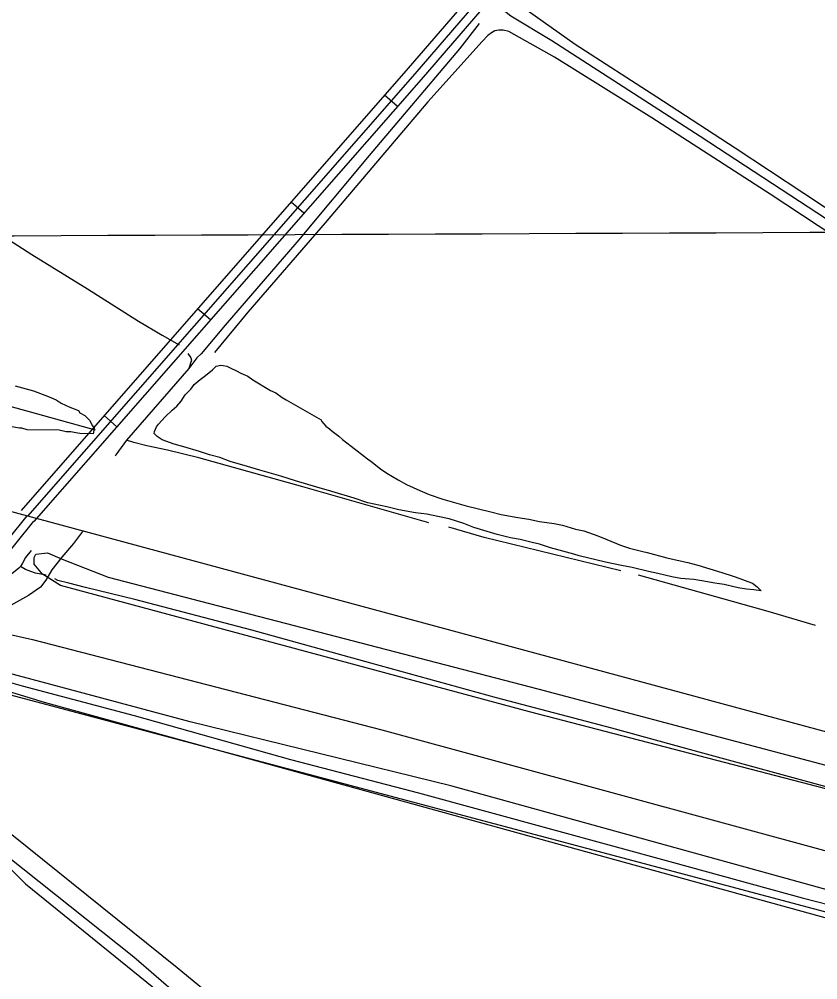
# Model space of a CAD drawing. Extents: x 3424494 to 3462436, y 522220 to 547718.
# Drawn here: x 3436522 to 3437929, y 532393 to 534086 of the extents above; entities that cross this region are included whole.
import ezdxf

# ---------------------------------------------------------------- set-up
doc = ezdxf.new("R2010")
doc.units = 0
for name, color, linetype in [('V-DTCH-CNTR', 7, 'Continuous'), ('V-GRID-MAJR', 7, 'Continuous'), ('V-ROAD-CNTR', 7, 'Continuous'), ('V-SITE-VEGE', 7, 'Continuous'), ('V-TOPO-SHOR', 7, 'Continuous')]:
    doc.layers.add(name, color=color, linetype=linetype)

msp = doc.modelspace()

# ---------------------------------------------------------------- linework, layer by layer
at = {"layer": 'V-DTCH-CNTR'}
for points in [[(3437388.7830000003, 534122.5480000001), (3437501.562, 534041.777), (3437645.002, 533949.306), (3437783.535, 533859.4890000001), (3437904.551, 533779.078), (3438049.826, 533683.056), (3438208.419, 533580.269), (3438326.654, 533502.952), (3438454.453, 533419.628), (3438544.793, 533362.169)], [(3438496.329, 533343.995), (3438296.9790000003, 533477.432), (3438071.279, 533628.392), (3437844.8540000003, 533777.716), (3437636.574, 533911.979), (3437465.099, 534018.936), (3437384.3140000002, 534064.469), (3437374.465, 534066.716), (3437366.9390000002, 534066.816), (3437359.861, 534065.264), (3437353.703, 534062.052), (3437347.282, 534056.961), (3437337.265, 534046.508), (3437241.525, 533940.28), (3437060.6240000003, 533727.21), (3436924.683, 533569.764), (3436866.102, 533498.326)], [(3436633.364, 533182.934), (3436617.232, 533161.997), (3436596.5670000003, 533137.708), (3436579.438, 533115.475), (3436568.676, 533097.371), (3436559.392, 533084.861), (3436538.1520000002, 533070.4), (3436507.756, 533053.255), (3436476.577, 533029.803), (3436448.0300000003, 532992.982), (3436429.469, 532968.664), (3436427.929, 532958.16), (3436430.5870000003, 532946.898), (3436437.5130000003, 532939.789), (3436456.347, 532931.1240000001), (3436526.96, 532911.261), (3436724.1580000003, 532858.875), (3436999.6240000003, 532781.612), (3437225.506, 532722.537), (3437459.742, 532658.443), (3437674.407, 532600.2170000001), (3437901.647, 532537.615), (3438121.952, 532481.42)], [(3436267.4020000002, 532793.533), (3436472.936, 532632.634), (3436723.6520000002, 532433.866), (3436960.075, 532229.221), (3437158.1720000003, 532069.817), (3437373.984, 531892.9400000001), (3437567.4050000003, 531732.432), (3437773.657, 531555.212), (3437945.3510000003, 531426.213), (3438037.1750000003, 531373.286)]]:
    msp.add_lwpolyline(points, dxfattribs=at)
at = {"layer": 'V-GRID-MAJR'}
msp.add_spline([(3428597.178, 533671.261), (3433874.427, 533693.136), (3439151.673, 533715.78), (3444428.916, 533739.1900000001), (3449706.156, 533763.3690000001), (3454983.3910000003, 533788.3150000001), (3460260.623, 533814.028), (3460260.6240000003, 533814.028)], degree=3, dxfattribs=at)
at = {"layer": 'V-ROAD-CNTR'}
for p, q in [((3437188.097585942, 533932.0321096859), (3437165.527631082, 533951.796070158)), ((3437023.394915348, 533743.9554858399), (3437000.8259604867, 533763.7194463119)), ((3436858.6922447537, 533555.877861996), (3436836.1232898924, 533575.6428224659)), ((3436693.990574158, 533367.8012381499), (3436671.421619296, 533387.565198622))]:
    msp.add_line(p, q, dxfattribs=at)
for points in [[(3439345.5592710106, 536429.1571154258), (3437790.2923815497, 534652.5276686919), (3437218.5815249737, 533989.6109945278), (3436536.29988954, 533210.499552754)], [(3437864.674232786, 534714.7235442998), (3437801.615358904, 534642.6896883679), (3437229.9035023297, 533979.7720142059), (3436547.5848669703, 533200.6175725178)], [(3444661.8766383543, 531011.5979505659), (3443260.0544420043, 531394.6671844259), (3441450.242061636, 531882.3722090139), (3439591.004780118, 532384.5932045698), (3437293.452375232, 533005.9159619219), (3435088.6957847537, 533601.6447704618), (3433157.1436478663, 534128.9857157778)], [(3437301.3113595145, 534108.5067567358), (3437207.2595476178, 533999.4499748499), (3436525.0149121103, 533220.38153299)], [(3436535.0898919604, 533210.5505526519), (3436316.759328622, 532939.5470946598), (3436085.6727907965, 532673.6916263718), (3435931.034100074, 532514.733944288)], [(3436546.770868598, 533201.1395714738), (3436328.264305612, 532929.9181139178), (3436096.7177687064, 532663.533646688), (3435941.7860785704, 532504.2739652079)]]:
    msp.add_lwpolyline(points, dxfattribs=at)
at = {"layer": 'V-SITE-VEGE'}
for points in [[(3436807.3680000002, 533412.91), (3436813.991, 533424.147), (3436823.881, 533433.908), (3436830.1210000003, 533442.233), (3436840.369, 533451.265), (3436849.8740000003, 533458.118), (3436862.31, 533467.862), (3436868.9020000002, 533474.368), (3436877.285, 533476.496), (3436881.2800000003, 533475.743), (3436887.824, 533474.246), (3436893.63, 533471.659), (3436904.511, 533466.4940000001), (3436912.123, 533462.078), (3436924.46, 533456.903), (3436933.5160000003, 533450.294), (3436964.327, 533431.899), (3436973.758, 533427.469), (3436985.347, 533419.025), (3436992.235, 533414.981)], [(3436514.543, 533439.755), (3436546.647, 533430.935), (3436574.5330000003, 533420.7660000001), (3436587.0640000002, 533414.9990000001), (3436595.396, 533409.287), (3436610.711, 533402.082), (3436626.044, 533396.28), (3436628.792, 533392.0430000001), (3436637.142, 533387.732), (3436645.435, 533379.218), (3436650.911, 533369.341), (3436653.6550000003, 533365.104), (3436652.127, 533355.316), (3436628.3170000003, 533355.625), (3436621.3340000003, 533357.118), (3436612.947, 533358.628), (3436604.544, 533358.736), (3436591.9760000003, 533361.702), (3436535.951, 533362.431), (3436526.184, 533365.36), (3436521.981, 533365.415), (3436505.21, 533368.434)], [(3436992.235, 533414.981), (3437053.503, 533380.009), (3437054.215, 533377.822), (3437058.549, 533372.698), (3437062.164, 533369.036), (3437068.318, 533363.901), (3437073.3850000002, 533359.865), (3437084.97, 533351.056), (3437091.483, 533345.191), (3437106.6890000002, 533333.448), (3437135.656, 533311.426), (3437141.085, 533307.024), (3437158.102, 533293.813), (3437169.3310000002, 533286.098), (3437189.267, 533273.959), (3437204.131, 533265.858), (3437227.718, 533255.513), (3437244.0470000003, 533248.495), (3437268.3710000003, 533239.965), (3437309.0500000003, 533228.4180000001), (3437352.646, 533217.582), (3437371.176, 533213.093), (3437400.247, 533207.809), (3437419.519, 533205.136), (3437438.779, 533201.008), (3437464.227, 533197.567), (3437479.126, 533194.558), (3437502.004, 533187.495), (3437516.537, 533184.126), (3437541.59, 533175.594), (3437557.196, 533169.305), (3437581.512, 533159.321), (3437597.126, 533154.125), (3437620.375, 533148.151), (3437628.004, 533146.281), (3437662.873, 533136.594), (3437681.403, 533132.469), (3437699.937, 533128.709), (3437717.372, 533123.866), (3437759.864, 533111.215), (3437779.8340000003, 533104.535), (3437791.815, 533100.455), (3437805.608, 533095.269), (3437813.958, 533091.939), (3437821.92, 533085.699), (3437829.1520000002, 533078.377), (3437816.43, 533080.643), (3437803.339, 533081.8200000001), (3437788.432, 533083.737), (3437764.091, 533089.7170000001), (3437747.369, 533092.376), (3437724.47, 533096.527), (3437710.292, 533098.4400000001), (3437687.381, 533100.408), (3437671.751, 533103.058), (3437647.046, 533109.04), (3437630.332, 533112.79), (3437601.994, 533119.524), (3437583.095, 533123.286), (3437555.115, 533129.291), (3437508.609, 533140.147), (3437499.17, 533143.483), (3437473.015, 533150.205), (3437458.126, 533154.67), (3437438.5160000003, 533160.984), (3437425.8000000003, 533163.978), (3437404.362, 533168.848), (3437387.642, 533171.8690000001), (3437364.0330000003, 533178.207), (3437322.63, 533190.487), (3437305.208, 533197.149), (3437279.063, 533205.689), (3437259.441, 533209.8200000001), (3437240.18, 533213.586), (3437220.183, 533216.263), (3437190.379, 533221.553), (3437169.309, 533226.786), (3437135.877, 533233.917), (3437111.912, 533241.716), (3437072.328, 533253.6190000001), (3437046.177, 533261.0650000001), (3437008.77, 533272.591), (3436982.99, 533280.765), (3436945.944, 533291.56), (3436923.784, 533297.526), (3436893.644, 533306.822), (3436875.13, 533313.854), (3436856.966, 533318.34), (3436839.173, 533323.914), (3436811.5700000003, 533332.1), (3436794.5, 533336.944), (3436773.807, 533344.72), (3436764.751, 533350.602), (3436759.6920000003, 533356.0920000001), (3436760.077, 533359.365), (3436763.768, 533367.346), (3436767.44, 533372.417), (3436779.171, 533385.438), (3436791.252, 533397.005), (3436799.667, 533403.862), (3436807.3680000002, 533412.91)], [(3437456.737, 531874.227), (3436800.253, 532414.223), (3436403.25, 532733.547), (3436361.733, 532759.51), (3436340.975, 532780.277), (3436325.4080000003, 532798.453), (3436322.811, 532814.028), (3436338.38, 532832.202), (3436343.5700000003, 532845.182), (3436335.785, 532855.567), (3436322.811, 532855.567), (3436307.242, 532845.182), (3436286.486, 532837.393), (3436276.1040000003, 532842.585), (3436270.917, 532852.97), (3436278.699, 532868.546), (3436304.647, 532897.105), (3436328.605, 532923.735), (3436403.662, 532931.902), (3436565.505, 532882.746), (3438241.754, 532420.095)], [(3436429.199, 532666.05), (3436532.991, 532562.204), (3437282.887, 531954.707)]]:
    msp.add_lwpolyline(points, dxfattribs=at)
for points in [[(3437420.969, 532865.398), (3436594.407, 533088.0480000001), (3436562.615, 533108.2880000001), (3436548.165, 533125.639), (3436548.165, 533137.204), (3436551.055, 533142.988), (3436571.287, 533145.88), (3436597.296, 533134.314), (3436678.219, 533102.507), (3437435.4220000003, 532905.879), (3438233.083, 532694.7930000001), (3438351.576, 532660.096), (3438371.806, 532651.421), (3438374.694, 532636.962), (3438368.917, 532628.286), (3438354.468, 532628.286), (3438334.236, 532628.286)], [(3436822.724, 532848.047), (3436421.002, 532955.037), (3436392.1010000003, 532972.385), (3436389.211, 532986.8420000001), (3436394.991, 532998.409), (3436409.441, 533007.085), (3436429.6720000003, 533012.866), (3436455.681, 533012.866), (3436545.275, 532992.626), (3437160.863, 532833.588), (3437958.526, 532616.721), (3438157.9420000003, 532558.892), (3438204.184, 532541.539), (3438227.304, 532529.974), (3438238.865, 532521.299), (3438235.975, 532509.734), (3438227.304, 532503.95), (3438192.623, 532501.059), (3437972.977, 532544.431), (3437282.2460000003, 532735.276)]]:
    msp.add_lwpolyline(points, close=True, dxfattribs=at)
at = {"layer": 'V-TOPO-SHOR'}
for points in [[(3435623.177, 534260.473), (3435879.333, 534099.7930000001), (3436007.37, 534016.28), (3436113.024, 533947.8740000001), (3436217.992, 533880.888), (3436320.87, 533816.047), (3436375.428, 533779.353), (3436471.289, 533717.425), (3436544.071, 533671.321), (3436642.066, 533610.776), (3436731.6410000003, 533553.87), (3436773.6580000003, 533529.333), (3436803.774, 533512.007)], [(3438536.085, 533348.888), (3438331.5670000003, 533479.036), (3438006.912, 533692.257), (3437721.6240000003, 533879.188), (3437460.4790000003, 534047.694), (3437387.896, 534091.134), (3437366.359, 534108.4400000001)], [(3437331.9220000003, 534078.15), (3437297.647, 534033.366), (3437138.333, 533845.868), (3437010.984, 533693.001), (3436884.428, 533546.708), (3436842.378, 533496.452), (3436834.52, 533489.028), (3436820.401, 533470.395), (3436710.807, 533344.345), (3436692.119, 533318.012), (3436690.677, 533315.677)], [(3436655.998, 533361.993), (3436483.747, 533409.39), (3436276.356, 533467.829), (3436065.404, 533523.4940000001), (3435869.9450000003, 533576.838), (3435629.4790000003, 533642.057), (3435403.796, 533704.263), (3435145.768, 533775.355), (3435081.967, 533791.962)], [(3436819.1010000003, 533496.991), (3436823.938, 533489.165), (3436825.294, 533484.914), (3436820.401, 533470.395)], [(3437243.745, 533198.4130000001), (3437021.605, 533261.983), (3436838.11, 533313.054), (3436783.2490000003, 533326.468), (3436746.657, 533334.001), (3436723.449, 533339.948), (3436710.807, 533344.345)], [(3437581.569, 533114.025), (3437340.946, 533172.587), (3437278.733, 533190.9400000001)], [(3436542.568, 533149.898), (3436532.58, 533137.397), (3436527.541, 533127.638), (3436523.951, 533121.3690000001), (3436521.109, 533118.598), (3436511.887, 533111), (3436504.2970000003, 533105.219)], [(3436569.364, 533106.044), (3436550.467, 533109.7980000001), (3436542.082, 533112.712), (3436533.008, 533116.339), (3436523.951, 533121.3690000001)], [(3438382.403, 532617.475), (3438177.603, 532669.715), (3437950.355, 532731.6140000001), (3437726.607, 532792.767), (3437565.789, 532836.961), (3437362.986, 532890.121), (3437141.341, 532951.246), (3436931.5870000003, 533009.409), (3436725.286, 533063.316), (3436638.555, 533084.794), (3436609.181, 533092.193), (3436589.59, 533096.658), (3436584.715, 533099.527)], [(3437612.304, 533106.587), (3437840.928, 533042.564), (3437924.114, 533018.326)], [(3436386.5282537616, 532926.8712444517), (3438247.6326453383, 532431.9578355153), (3438341.9440775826, 532351.8542867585), (3438295.90788399, 532143.6140095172), (3438177.11414231, 531700.1700416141), (3438077.665497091, 531431.2923415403), (3438018.0870820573, 531249.833933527), (3437995.136, 531235.522)]]:
    msp.add_lwpolyline(points, dxfattribs=at)

doc.saveas('drawing.dxf')
